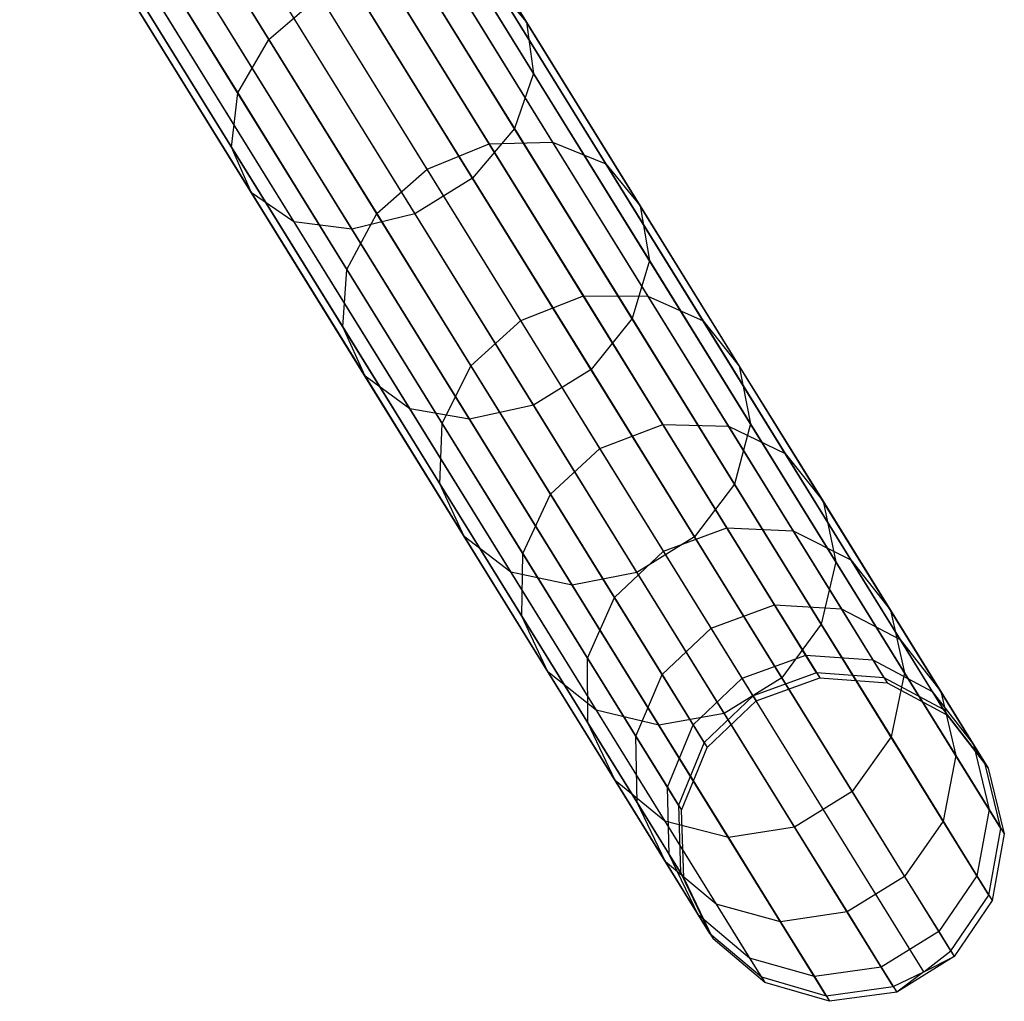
# Model space of a CAD drawing. Extents: x -189 to 189, y -189 to 189.
# Tile 331 of 591: x 94 to 100, y -161 to -155. Entities that reach past the tile are written whole.
import ezdxf

# ---------------------------------------------------------------- set-up
doc = ezdxf.new("R2010")
doc.units = 0
doc.header["$LTSCALE"] = 25.4
doc.layers.get('0').update_dxf_attribs({"linetype": 'CONTINUOUS'})

# ---------------------------------------------------------------- blocks, each defined once
blk = doc.blocks.new('CAMELEON-KENAI-C-12244_STL')
at = {"color": 0}
for p, q in [((99.0922, -159.2186, -30.8314), (95.0429, -152.6788, -140.8314)), ((99.0922, -159.2186, -30.8314), (95.0429, -152.6788, -140.8314)), ((99.5066, -159.2488, -30.8485), (95.4573, -152.709, -140.8484)), ((99.5066, -159.2488, -30.8485), (95.4573, -152.709, -140.8484)), ((98.701, -159.3594, -30.8254), (94.6517, -152.8196, -140.8254)), ((98.701, -159.3594, -30.8254), (94.6517, -152.8196, -140.8254)), ((99.8725, -159.4448, -30.8736), (95.8232, -152.905, -140.8736)), ((99.8725, -159.4448, -30.8736), (95.8232, -152.905, -140.8736)), ((98.4006, -159.6469, -30.8314), (94.3513, -153.107, -140.8314)), ((98.4006, -159.6469, -30.8314), (94.3513, -153.107, -140.8314)), ((100.1266, -159.7727, -30.9024), (96.0773, -153.2328, -140.9024)), ((100.1266, -159.7727, -30.9024), (96.0773, -153.2328, -140.9024)), ((98.2429, -160.0313, -30.8485), (94.1936, -153.4914, -140.8484)), ((98.2429, -160.0313, -30.8485), (94.1936, -153.4914, -140.8484)), ((100.225, -160.1757, -30.93), (96.1757, -153.6359, -140.93)), ((100.225, -160.1757, -30.93), (96.1757, -153.6359, -140.93)), ((98.2553, -160.4461, -30.8736), (94.206, -153.9063, -140.8736)), ((98.2553, -160.4461, -30.8736), (94.206, -153.9063, -140.8736)), ((96.5296, -153.9634, -14.3557), (97.3091, -155.2223, -15.7887)), ((96.5296, -153.9634, -14.3557), (97.3091, -155.2223, -15.7887)), ((100.1507, -160.5843, -30.9516), (96.1014, -154.0445, -140.9516)), ((100.1507, -160.5843, -30.9516), (96.1014, -154.0445, -140.9516)), ((94.9858, -154.1317, -15.1226), (95.7258, -155.3269, -16.4831)), ((94.9858, -154.1317, -15.1226), (95.7258, -155.3269, -16.4831)), ((96.5573, -154.2522, -14.0578), (97.3521, -155.5358, -15.519)), ((96.5573, -154.2522, -14.0578), (97.3521, -155.5358, -15.519)), ((98.4355, -160.8198, -30.9024), (94.3862, -154.2799, -140.9024)), ((98.4355, -160.8198, -30.9024), (94.3862, -154.2799, -140.9024)), ((99.9166, -160.9277, -30.9634), (95.8673, -154.3879, -140.9634)), ((99.9166, -160.9277, -30.9634), (95.8673, -154.3879, -140.9634)), ((94.7844, -154.4455, -14.9385), (95.5339, -155.656, -16.3164)), ((94.7844, -154.4455, -14.9385), (95.5339, -155.656, -16.3164)), ((98.7524, -161.0875, -30.93), (94.7031, -154.5477, -140.93)), ((98.7524, -161.0875, -30.93), (94.7031, -154.5477, -140.93)), ((99.7513, -161.0557, -30.9649), (95.702, -154.5159, -140.9649)), ((99.7513, -161.0557, -30.9649), (95.702, -154.5159, -140.9649)), ((99.563, -161.1466, -30.9634), (95.5138, -154.6068, -140.9634)), ((99.563, -161.1466, -30.9634), (95.5138, -154.6068, -140.9634)), ((96.4277, -154.5714, -13.8251), (97.2345, -155.8745, -15.3083)), ((96.4277, -154.5714, -13.8251), (97.2345, -155.8745, -15.3083)), ((99.1513, -161.2032, -30.9516), (95.102, -154.6633, -140.9516)), ((99.1513, -161.2032, -30.9516), (95.102, -154.6633, -140.9516)), ((94.7323, -154.7563, -14.6672), (95.4957, -155.9893, -16.0708)), ((94.7323, -154.7563, -14.6672), (95.4957, -155.9893, -16.0708)), ((96.1633, -154.866, -13.6976), (96.9767, -156.1796, -15.1929)), ((96.1633, -154.866, -13.6976), (96.9767, -156.1796, -15.1929)), ((96.4174, -154.8987, -16.4831), (97.0802, -155.9691, -17.9803)), ((96.4174, -154.8987, -16.4831), (97.0802, -155.9691, -17.9803)), ((96.7975, -154.8736, -16.3164), (97.4688, -155.9577, -17.8327)), ((96.7975, -154.8736, -16.3164), (97.4688, -155.9577, -17.8327)), ((97.1129, -154.988, -16.0708), (97.7967, -156.0924, -17.6154)), ((97.1129, -154.988, -16.0708), (97.7967, -156.0924, -17.6154)), ((97.1129, -154.988, -16.0708), (97.3091, -155.2223, -15.7887)), ((97.1129, -154.988, -16.0708), (97.3091, -155.2223, -15.7887)), ((94.8385, -155.0105, -14.3557), (95.618, -156.2694, -15.7887)), ((94.8385, -155.0105, -14.3557), (95.618, -156.2694, -15.7887)), ((95.7258, -155.3269, -16.4831), (96.0383, -155.059, -16.542)), ((95.7258, -155.3269, -16.4831), (96.0383, -155.059, -16.542)), ((95.8098, -155.0849, -13.6976), (96.6231, -156.3985, -15.1929)), ((95.8098, -155.0849, -13.6976), (96.6231, -156.3985, -15.1929)), ((96.6981, -156.1247, -18.0324), (96.0383, -155.059, -16.542)), ((96.6981, -156.1247, -18.0324), (96.0383, -155.059, -16.542)), ((95.0847, -155.164, -14.0578), (95.8795, -156.4476, -15.519)), ((95.0847, -155.164, -14.0578), (95.8795, -156.4476, -15.519)), ((95.4282, -155.1903, -13.8251), (96.235, -156.4933, -15.3083)), ((95.4282, -155.1903, -13.8251), (96.235, -156.4933, -15.3083)), ((97.3091, -155.2223, -15.7887), (98.0073, -156.3499, -17.3658)), ((97.3091, -155.2223, -15.7887), (98.0073, -156.3499, -17.3658)), ((97.3091, -155.2223, -15.7887), (97.3521, -155.5358, -15.519)), ((97.3091, -155.2223, -15.7887), (97.3521, -155.5358, -15.519)), ((95.5339, -155.656, -16.3164), (95.7258, -155.3269, -16.4831)), ((95.5339, -155.656, -16.3164), (95.7258, -155.3269, -16.4831)), ((95.7258, -155.3269, -16.4831), (96.3886, -156.3974, -17.9803)), ((95.7258, -155.3269, -16.4831), (96.3886, -156.3974, -17.9803)), ((97.3521, -155.5358, -15.519), (97.2345, -155.8745, -15.3083)), ((97.3521, -155.5358, -15.519), (97.2345, -155.8745, -15.3083)), ((97.3521, -155.5358, -15.519), (98.064, -156.6856, -17.1271)), ((97.3521, -155.5358, -15.519), (98.064, -156.6856, -17.1271)), ((95.4957, -155.9893, -16.0708), (95.5339, -155.656, -16.3164)), ((95.4957, -155.9893, -16.0708), (95.5339, -155.656, -16.3164)), ((95.5339, -155.656, -16.3164), (96.2052, -156.7402, -17.8327)), ((95.5339, -155.656, -16.3164), (96.2052, -156.7402, -17.8327)), ((97.2345, -155.8745, -15.3083), (96.9767, -156.1796, -15.1929)), ((97.2345, -155.8745, -15.3083), (96.9767, -156.1796, -15.1929)), ((97.2345, -155.8745, -15.3083), (97.9572, -157.0415, -16.9406)), ((97.2345, -155.8745, -15.3083), (97.9572, -157.0415, -16.9406)), ((95.618, -156.2694, -15.7887), (95.4957, -155.9893, -16.0708)), ((95.4957, -155.9893, -16.0708), (96.1795, -157.0937, -17.6154)), ((95.4957, -155.9893, -16.0708), (96.1795, -157.0937, -17.6154)), ((95.618, -156.2694, -15.7887), (95.4957, -155.9893, -16.0708)), ((96.6981, -156.1247, -18.0324), (97.0802, -155.9691, -17.9803)), ((96.6981, -156.1247, -18.0324), (97.0802, -155.9691, -17.9803)), ((97.0802, -155.9691, -17.9803), (97.4688, -155.9577, -17.8327)), ((97.0802, -155.9691, -17.9803), (97.4688, -155.9577, -17.8327)), ((97.0802, -155.9691, -17.9803), (97.6589, -156.9037, -19.5985)), ((97.0802, -155.9691, -17.9803), (97.6589, -156.9037, -19.5985)), ((97.4688, -155.9577, -17.8327), (98.0549, -156.9043, -19.4717)), ((97.4688, -155.9577, -17.8327), (98.0549, -156.9043, -19.4717)), ((97.4688, -155.9577, -17.8327), (97.7967, -156.0924, -17.6154)), ((97.4688, -155.9577, -17.8327), (97.7967, -156.0924, -17.6154)), ((96.3886, -156.3974, -17.9803), (96.6981, -156.1247, -18.0324)), ((96.3886, -156.3974, -17.9803), (96.6981, -156.1247, -18.0324)), ((97.2742, -157.055, -19.6433), (96.6981, -156.1247, -18.0324)), ((97.2742, -157.055, -19.6433), (96.6981, -156.1247, -18.0324)), ((97.7967, -156.0924, -17.6154), (98.3937, -157.0566, -19.2848)), ((97.7967, -156.0924, -17.6154), (98.3937, -157.0566, -19.2848)), ((97.7967, -156.0924, -17.6154), (98.0073, -156.3499, -17.3658)), ((97.7967, -156.0924, -17.6154), (98.0073, -156.3499, -17.3658)), ((96.9767, -156.1796, -15.1929), (96.6231, -156.3985, -15.1929)), ((96.9767, -156.1796, -15.1929), (96.6231, -156.3985, -15.1929)), ((96.9767, -156.1796, -15.1929), (97.7052, -157.3562, -16.8385)), ((96.9767, -156.1796, -15.1929), (97.7052, -157.3562, -16.8385)), ((95.8795, -156.4476, -15.519), (95.618, -156.2694, -15.7887)), ((95.618, -156.2694, -15.7887), (96.3162, -157.397, -17.3658)), ((95.618, -156.2694, -15.7887), (96.3162, -157.397, -17.3658)), ((95.8795, -156.4476, -15.519), (95.618, -156.2694, -15.7887)), ((98.0073, -156.3499, -17.3658), (98.6168, -157.3343, -19.0703)), ((98.0073, -156.3499, -17.3658), (98.6168, -157.3343, -19.0703)), ((98.0073, -156.3499, -17.3658), (98.064, -156.6856, -17.1271)), ((98.0073, -156.3499, -17.3658), (98.064, -156.6856, -17.1271)), ((96.2052, -156.7402, -17.8327), (96.3886, -156.3974, -17.9803)), ((96.2052, -156.7402, -17.8327), (96.3886, -156.3974, -17.9803)), ((96.6231, -156.3985, -15.1929), (96.235, -156.4933, -15.3083)), ((96.6231, -156.3985, -15.1929), (96.235, -156.4933, -15.3083)), ((96.3886, -156.3974, -17.9803), (96.9672, -157.332, -19.5985)), ((96.3886, -156.3974, -17.9803), (96.9672, -157.332, -19.5985)), ((96.6231, -156.3985, -15.1929), (97.3516, -157.5751, -16.8385)), ((96.6231, -156.3985, -15.1929), (97.3516, -157.5751, -16.8385)), ((96.235, -156.4933, -15.3083), (95.8795, -156.4476, -15.519)), ((95.8795, -156.4476, -15.519), (96.5914, -157.5974, -17.1271)), ((95.8795, -156.4476, -15.519), (96.5914, -157.5974, -17.1271)), ((96.235, -156.4933, -15.3083), (95.8795, -156.4476, -15.519)), ((96.235, -156.4933, -15.3083), (96.9577, -157.6604, -16.9406)), ((96.235, -156.4933, -15.3083), (96.9577, -157.6604, -16.9406)), ((96.1795, -157.0937, -17.6154), (96.2052, -156.7402, -17.8327)), ((96.1795, -157.0937, -17.6154), (96.2052, -156.7402, -17.8327)), ((96.2052, -156.7402, -17.8327), (96.7912, -157.6867, -19.4717)), ((96.2052, -156.7402, -17.8327), (96.7912, -157.6867, -19.4717)), ((98.064, -156.6856, -17.1271), (97.9572, -157.0415, -16.9406)), ((98.064, -156.6856, -17.1271), (97.9572, -157.0415, -16.9406)), ((98.064, -156.6856, -17.1271), (98.6855, -157.6894, -18.8651)), ((98.064, -156.6856, -17.1271), (98.6855, -157.6894, -18.8651)), ((97.2742, -157.055, -19.6433), (97.6589, -156.9037, -19.5985)), ((97.2742, -157.055, -19.6433), (97.6589, -156.9037, -19.5985)), ((97.6589, -156.9037, -19.5985), (98.1473, -157.6926, -21.3207)), ((97.6589, -156.9037, -19.5985), (98.1473, -157.6926, -21.3207)), ((97.6589, -156.9037, -19.5985), (98.0549, -156.9043, -19.4717)), ((97.6589, -156.9037, -19.5985), (98.0549, -156.9043, -19.4717)), ((98.0549, -156.9043, -19.4717), (98.5496, -157.7032, -21.2159)), ((98.0549, -156.9043, -19.4717), (98.5496, -157.7032, -21.2159)), ((98.0549, -156.9043, -19.4717), (98.3937, -157.0566, -19.2848)), ((98.0549, -156.9043, -19.4717), (98.3937, -157.0566, -19.2848)), ((97.9572, -157.0415, -16.9406), (97.7052, -157.3562, -16.8385)), ((97.9572, -157.0415, -16.9406), (97.7052, -157.3562, -16.8385)), ((97.9572, -157.0415, -16.9406), (98.5881, -158.0605, -18.7048)), ((97.9572, -157.0415, -16.9406), (98.5881, -158.0605, -18.7048)), ((96.3162, -157.397, -17.3658), (96.1795, -157.0937, -17.6154)), ((96.1795, -157.0937, -17.6154), (96.7765, -158.0579, -19.2848)), ((96.1795, -157.0937, -17.6154), (96.7765, -158.0579, -19.2848)), ((96.3162, -157.397, -17.3658), (96.1795, -157.0937, -17.6154)), ((96.9672, -157.332, -19.5985), (97.2742, -157.055, -19.6433)), ((96.9672, -157.332, -19.5985), (97.2742, -157.055, -19.6433)), ((97.7604, -157.8403, -21.3577), (97.2742, -157.055, -19.6433)), ((97.7604, -157.8403, -21.3577), (97.2742, -157.055, -19.6433)), ((98.3937, -157.0566, -19.2848), (98.8976, -157.8704, -21.0616)), ((98.3937, -157.0566, -19.2848), (98.8976, -157.8704, -21.0616)), ((98.3937, -157.0566, -19.2848), (98.6168, -157.3343, -19.0703)), ((98.3937, -157.0566, -19.2848), (98.6168, -157.3343, -19.0703)), ((96.7912, -157.6867, -19.4717), (96.9672, -157.332, -19.5985)), ((96.7912, -157.6867, -19.4717), (96.9672, -157.332, -19.5985)), ((96.9672, -157.332, -19.5985), (97.4557, -158.1208, -21.3207)), ((96.9672, -157.332, -19.5985), (97.4557, -158.1208, -21.3207)), ((98.6168, -157.3343, -19.0703), (99.1313, -158.1652, -20.8844)), ((98.6168, -157.3343, -19.0703), (99.1313, -158.1652, -20.8844)), ((98.6168, -157.3343, -19.0703), (98.6855, -157.6894, -18.8651)), ((98.6168, -157.3343, -19.0703), (98.6855, -157.6894, -18.8651)), ((96.5914, -157.5974, -17.1271), (96.3162, -157.397, -17.3658)), ((96.3162, -157.397, -17.3658), (96.9257, -158.3814, -19.0703)), ((96.3162, -157.397, -17.3658), (96.9257, -158.3814, -19.0703)), ((96.5914, -157.5974, -17.1271), (96.3162, -157.397, -17.3658)), ((97.7052, -157.3562, -16.8385), (97.3516, -157.5751, -16.8385)), ((97.7052, -157.3562, -16.8385), (97.3516, -157.5751, -16.8385)), ((97.7052, -157.3562, -16.8385), (98.3412, -158.3834, -18.6171)), ((97.7052, -157.3562, -16.8385), (98.3412, -158.3834, -18.6171)), ((97.3516, -157.5751, -16.8385), (96.9577, -157.6604, -16.9406)), ((97.3516, -157.5751, -16.8385), (96.9577, -157.6604, -16.9406)), ((97.3516, -157.5751, -16.8385), (97.9877, -158.6023, -18.6171)), ((97.3516, -157.5751, -16.8385), (97.9877, -158.6023, -18.6171)), ((96.9577, -157.6604, -16.9406), (96.5914, -157.5974, -17.1271)), ((96.5914, -157.5974, -17.1271), (97.2129, -158.6012, -18.8651)), ((96.5914, -157.5974, -17.1271), (97.2129, -158.6012, -18.8651)), ((96.9577, -157.6604, -16.9406), (96.5914, -157.5974, -17.1271)), ((96.7765, -158.0579, -19.2848), (96.7912, -157.6867, -19.4717)), ((96.7765, -158.0579, -19.2848), (96.7912, -157.6867, -19.4717)), ((96.7912, -157.6867, -19.4717), (97.2859, -158.4856, -21.2159)), ((96.7912, -157.6867, -19.4717), (97.2859, -158.4856, -21.2159)), ((96.9577, -157.6604, -16.9406), (97.5886, -158.6793, -18.7048)), ((96.9577, -157.6604, -16.9406), (97.5886, -158.6793, -18.7048)), ((97.7604, -157.8403, -21.3577), (98.1473, -157.6926, -21.3207)), ((97.7604, -157.8403, -21.3577), (98.1473, -157.6926, -21.3207)), ((98.1473, -157.6926, -21.3207), (98.5404, -158.3274, -23.1288)), ((98.1473, -157.6926, -21.3207), (98.5404, -158.3274, -23.1288)), ((98.1473, -157.6926, -21.3207), (98.5496, -157.7032, -21.2159)), ((98.1473, -157.6926, -21.3207), (98.5496, -157.7032, -21.2159)), ((98.5496, -157.7032, -21.2159), (98.9477, -158.3461, -23.0472)), ((98.5496, -157.7032, -21.2159), (98.9477, -158.3461, -23.0472)), ((98.5496, -157.7032, -21.2159), (98.8976, -157.8704, -21.0616)), ((98.5496, -157.7032, -21.2159), (98.8976, -157.8704, -21.0616)), ((98.6855, -157.6894, -18.8651), (98.5881, -158.0605, -18.7048)), ((98.6855, -157.6894, -18.8651), (98.5881, -158.0605, -18.7048)), ((98.6855, -157.6894, -18.8651), (99.2101, -158.5366, -20.7149)), ((98.6855, -157.6894, -18.8651), (99.2101, -158.5366, -20.7149)), ((97.4557, -158.1208, -21.3207), (97.7604, -157.8403, -21.3577)), ((97.4557, -158.1208, -21.3207), (97.7604, -157.8403, -21.3577)), ((98.1516, -158.4722, -23.1577), (97.7604, -157.8403, -21.3577)), ((98.1516, -158.4722, -23.1577), (97.7604, -157.8403, -21.3577)), ((98.8976, -157.8704, -21.0616), (99.3031, -158.5253, -22.927)), ((98.8976, -157.8704, -21.0616), (99.3031, -158.5253, -22.927)), ((98.8976, -157.8704, -21.0616), (99.1313, -158.1652, -20.8844)), ((98.8976, -157.8704, -21.0616), (99.1313, -158.1652, -20.8844)), ((96.9257, -158.3814, -19.0703), (96.7765, -158.0579, -19.2848)), ((96.7765, -158.0579, -19.2848), (97.2804, -158.8717, -21.0616)), ((96.7765, -158.0579, -19.2848), (97.2804, -158.8717, -21.0616)), ((96.9257, -158.3814, -19.0703), (96.7765, -158.0579, -19.2848)), ((98.5881, -158.0605, -18.7048), (98.3412, -158.3834, -18.6171)), ((98.5881, -158.0605, -18.7048), (98.3412, -158.3834, -18.6171)), ((98.5881, -158.0605, -18.7048), (99.1206, -158.9205, -20.5825)), ((98.5881, -158.0605, -18.7048), (99.1206, -158.9205, -20.5825)), ((97.2859, -158.4856, -21.2159), (97.4557, -158.1208, -21.3207)), ((97.2859, -158.4856, -21.2159), (97.4557, -158.1208, -21.3207)), ((97.4557, -158.1208, -21.3207), (97.8487, -158.7556, -23.1288)), ((97.4557, -158.1208, -21.3207), (97.8487, -158.7556, -23.1288)), ((99.1313, -158.1652, -20.8844), (99.5453, -158.8339, -22.789)), ((99.1313, -158.1652, -20.8844), (99.5453, -158.8339, -22.789)), ((99.1313, -158.1652, -20.8844), (99.2101, -158.5366, -20.7149)), ((99.1313, -158.1652, -20.8844), (99.2101, -158.5366, -20.7149)), ((98.1516, -158.4722, -23.1577), (98.5404, -158.3274, -23.1288)), ((98.1516, -158.4722, -23.1577), (98.5404, -158.3274, -23.1288)), ((98.5404, -158.3274, -23.1288), (98.8339, -158.8015, -25.0039)), ((98.5404, -158.3274, -23.1288), (98.8339, -158.8015, -25.0039)), ((98.5404, -158.3274, -23.1288), (98.9477, -158.3461, -23.0472)), ((98.5404, -158.3274, -23.1288), (98.9477, -158.3461, -23.0472)), ((98.9477, -158.3461, -23.0472), (99.245, -158.8263, -24.9463)), ((98.9477, -158.3461, -23.0472), (99.245, -158.8263, -24.9463)), ((98.9477, -158.3461, -23.0472), (99.3031, -158.5253, -22.927)), ((98.9477, -158.3461, -23.0472), (99.3031, -158.5253, -22.927)), ((97.2129, -158.6012, -18.8651), (96.9257, -158.3814, -19.0703)), ((96.9257, -158.3814, -19.0703), (97.4402, -159.2123, -20.8844)), ((96.9257, -158.3814, -19.0703), (97.4402, -159.2123, -20.8844)), ((97.2129, -158.6012, -18.8651), (96.9257, -158.3814, -19.0703)), ((98.3412, -158.3834, -18.6171), (97.9877, -158.6023, -18.6171)), ((98.3412, -158.3834, -18.6171), (97.9877, -158.6023, -18.6171)), ((98.3412, -158.3834, -18.6171), (98.878, -159.2504, -20.51)), ((98.3412, -158.3834, -18.6171), (98.878, -159.2504, -20.51)), ((97.2804, -158.8717, -21.0616), (97.2859, -158.4856, -21.2159)), ((97.2804, -158.8717, -21.0616), (97.2859, -158.4856, -21.2159)), ((97.2859, -158.4856, -21.2159), (97.684, -159.1286, -23.0472)), ((97.2859, -158.4856, -21.2159), (97.684, -159.1286, -23.0472)), ((97.8487, -158.7556, -23.1288), (98.1516, -158.4722, -23.1577)), ((97.8487, -158.7556, -23.1288), (98.1516, -158.4722, -23.1577)), ((98.4439, -158.9442, -25.0242), (98.1516, -158.4722, -23.1577)), ((98.4439, -158.9442, -25.0242), (98.1516, -158.4722, -23.1577)), ((99.2101, -158.5366, -20.7149), (99.1206, -158.9205, -20.5825)), ((99.2101, -158.5366, -20.7149), (99.1206, -158.9205, -20.5825)), ((99.2101, -158.5366, -20.7149), (99.6323, -159.2185, -22.657)), ((99.2101, -158.5366, -20.7149), (99.6323, -159.2185, -22.657)), ((99.3031, -158.5253, -22.927), (99.606, -159.0145, -24.8615)), ((99.3031, -158.5253, -22.927), (99.606, -159.0145, -24.8615)), ((99.3031, -158.5253, -22.927), (99.5453, -158.8339, -22.789)), ((99.3031, -158.5253, -22.927), (99.5453, -158.8339, -22.789)), ((97.5886, -158.6793, -18.7048), (97.2129, -158.6012, -18.8651)), ((97.2129, -158.6012, -18.8651), (97.7375, -159.4485, -20.7149)), ((97.2129, -158.6012, -18.8651), (97.7375, -159.4485, -20.7149)), ((97.5886, -158.6793, -18.7048), (97.2129, -158.6012, -18.8651)), ((97.9877, -158.6023, -18.6171), (97.5886, -158.6793, -18.7048)), ((97.9877, -158.6023, -18.6171), (97.5886, -158.6793, -18.7048)), ((97.9877, -158.6023, -18.6171), (98.5245, -159.4693, -20.51)), ((97.9877, -158.6023, -18.6171), (98.5245, -159.4693, -20.51)), ((97.5886, -158.6793, -18.7048), (98.1211, -159.5394, -20.5825)), ((97.5886, -158.6793, -18.7048), (98.1211, -159.5394, -20.5825)), ((97.684, -159.1286, -23.0472), (97.8487, -158.7556, -23.1288)), ((97.684, -159.1286, -23.0472), (97.8487, -158.7556, -23.1288)), ((97.8487, -158.7556, -23.1288), (98.1423, -159.2297, -25.0039)), ((97.8487, -158.7556, -23.1288), (98.1423, -159.2297, -25.0039)), ((98.4439, -158.9442, -25.0242), (98.8339, -158.8015, -25.0039)), ((98.4439, -158.9442, -25.0242), (98.8339, -158.8015, -25.0039)), ((98.8339, -158.8015, -25.0039), (99.0249, -159.1099, -26.9262)), ((98.8339, -158.8015, -25.0039), (99.0249, -159.1099, -26.9262)), ((98.8339, -158.8015, -25.0039), (99.245, -158.8263, -24.9463)), ((98.8339, -158.8015, -25.0039), (99.245, -158.8263, -24.9463)), ((99.245, -158.8263, -24.9463), (99.4384, -159.1387, -26.8932)), ((99.245, -158.8263, -24.9463), (99.4384, -159.1387, -26.8932)), ((99.245, -158.8263, -24.9463), (99.606, -159.0145, -24.8615)), ((99.245, -158.8263, -24.9463), (99.606, -159.0145, -24.8615)), ((99.5453, -158.8339, -22.789), (99.8545, -159.3333, -24.7641)), ((99.5453, -158.8339, -22.789), (99.8545, -159.3333, -24.7641)), ((99.5453, -158.8339, -22.789), (99.6323, -159.2185, -22.657)), ((99.5453, -158.8339, -22.789), (99.6323, -159.2185, -22.657)), ((97.4402, -159.2123, -20.8844), (97.2804, -158.8717, -21.0616)), ((97.2804, -158.8717, -21.0616), (97.6859, -159.5266, -22.927)), ((97.2804, -158.8717, -21.0616), (97.6859, -159.5266, -22.927)), ((97.4402, -159.2123, -20.8844), (97.2804, -158.8717, -21.0616)), ((99.1206, -158.9205, -20.5825), (98.878, -159.2504, -20.51)), ((99.1206, -158.9205, -20.5825), (98.878, -159.2504, -20.51)), ((99.1206, -158.9205, -20.5825), (99.5491, -159.6126, -22.5538)), ((99.1206, -158.9205, -20.5825), (99.5491, -159.6126, -22.5538)), ((98.1423, -159.2297, -25.0039), (98.4439, -158.9442, -25.0242)), ((98.1423, -159.2297, -25.0039), (98.4439, -158.9442, -25.0242)), ((98.634, -159.2512, -26.9378), (98.4439, -158.9442, -25.0242)), ((98.634, -159.2512, -26.9378), (98.4439, -158.9442, -25.0242)), ((99.606, -159.0145, -24.8615), (99.803, -159.3327, -26.8446)), ((99.606, -159.0145, -24.8615), (99.803, -159.3327, -26.8446)), ((99.606, -159.0145, -24.8615), (99.8545, -159.3333, -24.7641)), ((99.606, -159.0145, -24.8615), (99.8545, -159.3333, -24.7641)), ((97.6859, -159.5266, -22.927), (97.684, -159.1286, -23.0472)), ((97.684, -159.1286, -23.0472), (97.9813, -159.6088, -24.9463)), ((97.684, -159.1286, -23.0472), (97.9813, -159.6088, -24.9463)), ((97.6859, -159.5266, -22.927), (97.684, -159.1286, -23.0472)), ((98.634, -159.2512, -26.9378), (99.0249, -159.1099, -26.9262)), ((98.634, -159.2512, -26.9378), (99.0249, -159.1099, -26.9262)), ((99.0249, -159.1099, -26.9262), (99.1113, -159.2495, -28.8755)), ((99.0249, -159.1099, -26.9262), (99.1113, -159.2495, -28.8755)), ((99.0249, -159.1099, -26.9262), (99.4384, -159.1387, -26.8932)), ((99.0249, -159.1099, -26.9262), (99.4384, -159.1387, -26.8932)), ((99.4384, -159.1387, -26.8932), (99.5259, -159.2801, -28.8675)), ((99.4384, -159.1387, -26.8932), (99.5259, -159.2801, -28.8675)), ((99.4384, -159.1387, -26.8932), (99.803, -159.3327, -26.8446)), ((99.4384, -159.1387, -26.8932), (99.803, -159.3327, -26.8446)), ((97.7375, -159.4485, -20.7149), (97.4402, -159.2123, -20.8844)), ((97.4402, -159.2123, -20.8844), (97.8542, -159.881, -22.789)), ((97.4402, -159.2123, -20.8844), (97.8542, -159.881, -22.789)), ((97.7375, -159.4485, -20.7149), (97.4402, -159.2123, -20.8844)), ((99.0922, -159.2186, -30.8314), (98.701, -159.3594, -30.8254)), ((99.0922, -159.2186, -30.8314), (98.701, -159.3594, -30.8254)), ((99.5066, -159.2488, -30.8485), (99.0922, -159.2186, -30.8314)), ((99.0922, -159.2186, -30.8314), (99.1113, -159.2495, -28.8755)), ((99.0922, -159.2186, -30.8314), (99.1113, -159.2495, -28.8755)), ((99.5066, -159.2488, -30.8485), (99.0922, -159.2186, -30.8314)), ((99.6323, -159.2185, -22.657), (99.5491, -159.6126, -22.5538)), ((99.6323, -159.2185, -22.657), (99.5491, -159.6126, -22.5538)), ((99.6323, -159.2185, -22.657), (99.9476, -159.7277, -24.6709)), ((99.6323, -159.2185, -22.657), (99.9476, -159.7277, -24.6709)), ((97.9813, -159.6088, -24.9463), (98.1423, -159.2297, -25.0039)), ((97.9813, -159.6088, -24.9463), (98.1423, -159.2297, -25.0039)), ((98.1423, -159.2297, -25.0039), (98.3333, -159.5382, -26.9262)), ((98.1423, -159.2297, -25.0039), (98.3333, -159.5382, -26.9262)), ((98.3333, -159.5382, -26.9262), (98.634, -159.2512, -26.9378)), ((98.3333, -159.5382, -26.9262), (98.634, -159.2512, -26.9378)), ((98.878, -159.2504, -20.51), (98.5245, -159.4693, -20.51)), ((98.878, -159.2504, -20.51), (98.5245, -159.4693, -20.51)), ((98.72, -159.3901, -28.8783), (98.634, -159.2512, -26.9378)), ((98.72, -159.3901, -28.8783), (98.634, -159.2512, -26.9378)), ((98.72, -159.3901, -28.8783), (99.1113, -159.2495, -28.8755)), ((98.72, -159.3901, -28.8783), (99.1113, -159.2495, -28.8755)), ((98.878, -159.2504, -20.51), (99.31, -159.9481, -22.4974)), ((98.878, -159.2504, -20.51), (99.31, -159.9481, -22.4974)), ((99.1113, -159.2495, -28.8755), (99.5259, -159.2801, -28.8675)), ((99.1113, -159.2495, -28.8755), (99.5259, -159.2801, -28.8675)), ((99.8725, -159.4448, -30.8736), (99.5066, -159.2488, -30.8485)), ((99.5066, -159.2488, -30.8485), (99.5259, -159.2801, -28.8675)), ((99.5066, -159.2488, -30.8485), (99.5259, -159.2801, -28.8675)), ((99.8725, -159.4448, -30.8736), (99.5066, -159.2488, -30.8485)), ((99.5259, -159.2801, -28.8675), (99.8922, -159.4766, -28.8557)), ((99.5259, -159.2801, -28.8675), (99.8922, -159.4766, -28.8557)), ((99.803, -159.3327, -26.8446), (99.8922, -159.4766, -28.8557)), ((99.803, -159.3327, -26.8446), (99.8922, -159.4766, -28.8557)), ((99.803, -159.3327, -26.8446), (100.0557, -159.6582, -26.7889)), ((99.803, -159.3327, -26.8446), (100.0557, -159.6582, -26.7889)), ((99.8545, -159.3333, -24.7641), (100.0557, -159.6582, -26.7889)), ((99.8545, -159.3333, -24.7641), (100.0557, -159.6582, -26.7889)), ((99.8545, -159.3333, -24.7641), (99.9476, -159.7277, -24.6709)), ((99.8545, -159.3333, -24.7641), (99.9476, -159.7277, -24.6709)), ((98.701, -159.3594, -30.8254), (98.4006, -159.6469, -30.8314)), ((98.701, -159.3594, -30.8254), (98.4006, -159.6469, -30.8314)), ((98.4197, -159.6777, -28.8755), (98.72, -159.3901, -28.8783)), ((98.4197, -159.6777, -28.8755), (98.72, -159.3901, -28.8783)), ((98.701, -159.3594, -30.8254), (98.72, -159.3901, -28.8783)), ((98.701, -159.3594, -30.8254), (98.72, -159.3901, -28.8783)), ((98.1211, -159.5394, -20.5825), (97.7375, -159.4485, -20.7149)), ((97.7375, -159.4485, -20.7149), (98.1597, -160.1303, -22.657)), ((97.7375, -159.4485, -20.7149), (98.1597, -160.1303, -22.657)), ((98.1211, -159.5394, -20.5825), (97.7375, -159.4485, -20.7149)), ((100.1266, -159.7727, -30.9024), (99.8725, -159.4448, -30.8736)), ((99.8725, -159.4448, -30.8736), (99.8922, -159.4766, -28.8557)), ((99.8725, -159.4448, -30.8736), (99.8922, -159.4766, -28.8557)), ((100.1266, -159.7727, -30.9024), (99.8725, -159.4448, -30.8736)), ((97.8542, -159.881, -22.789), (97.6859, -159.5266, -22.927)), ((97.6859, -159.5266, -22.927), (97.9888, -160.0158, -24.8615)), ((97.6859, -159.5266, -22.927), (97.9888, -160.0158, -24.8615)), ((97.8542, -159.881, -22.789), (97.6859, -159.5266, -22.927)), ((98.5245, -159.4693, -20.51), (98.1211, -159.5394, -20.5825)), ((98.5245, -159.4693, -20.51), (98.1211, -159.5394, -20.5825)), ((98.5245, -159.4693, -20.51), (98.9565, -160.167, -22.4974)), ((98.5245, -159.4693, -20.51), (98.9565, -160.167, -22.4974)), ((99.8922, -159.4766, -28.8557), (100.1467, -159.8052, -28.8422)), ((99.8922, -159.4766, -28.8557), (100.1467, -159.8052, -28.8422)), ((98.1211, -159.5394, -20.5825), (98.5496, -160.2314, -22.5538)), ((98.1211, -159.5394, -20.5825), (98.5496, -160.2314, -22.5538)), ((98.1747, -159.9212, -26.8932), (98.3333, -159.5382, -26.9262)), ((98.1747, -159.9212, -26.8932), (98.3333, -159.5382, -26.9262)), ((98.3333, -159.5382, -26.9262), (98.4197, -159.6777, -28.8755)), ((98.3333, -159.5382, -26.9262), (98.4197, -159.6777, -28.8755)), ((97.9888, -160.0158, -24.8615), (97.9813, -159.6088, -24.9463)), ((97.9813, -159.6088, -24.9463), (98.1747, -159.9212, -26.8932)), ((97.9813, -159.6088, -24.9463), (98.1747, -159.9212, -26.8932)), ((97.9888, -160.0158, -24.8615), (97.9813, -159.6088, -24.9463)), ((98.4006, -159.6469, -30.8314), (98.2429, -160.0313, -30.8485)), ((98.4006, -159.6469, -30.8314), (98.2429, -160.0313, -30.8485)), ((98.4006, -159.6469, -30.8314), (98.4197, -159.6777, -28.8755)), ((98.4006, -159.6469, -30.8314), (98.4197, -159.6777, -28.8755)), ((99.5491, -159.6126, -22.5538), (99.31, -159.9481, -22.4974)), ((99.5491, -159.6126, -22.5538), (99.31, -159.9481, -22.4974)), ((99.5491, -159.6126, -22.5538), (99.8691, -160.1295, -24.5981)), ((99.5491, -159.6126, -22.5538), (99.8691, -160.1295, -24.5981)), ((98.2623, -160.0625, -28.8675), (98.4197, -159.6777, -28.8755)), ((98.2623, -160.0625, -28.8675), (98.4197, -159.6777, -28.8755)), ((100.0557, -159.6582, -26.7889), (100.1467, -159.8052, -28.8422)), ((100.0557, -159.6582, -26.7889), (100.1467, -159.8052, -28.8422)), ((100.0557, -159.6582, -26.7889), (100.1527, -160.059, -26.7356)), ((100.0557, -159.6582, -26.7889), (100.1527, -160.059, -26.7356)), ((99.9476, -159.7277, -24.6709), (99.8691, -160.1295, -24.5981)), ((99.9476, -159.7277, -24.6709), (99.8691, -160.1295, -24.5981)), ((99.9476, -159.7277, -24.6709), (100.1527, -160.059, -26.7356)), ((99.9476, -159.7277, -24.6709), (100.1527, -160.059, -26.7356)), ((100.225, -160.1757, -30.93), (100.1266, -159.7727, -30.9024)), ((100.1266, -159.7727, -30.9024), (100.1467, -159.8052, -28.8422)), ((100.1266, -159.7727, -30.9024), (100.1467, -159.8052, -28.8422)), ((100.225, -160.1757, -30.93), (100.1266, -159.7727, -30.9024)), ((100.1467, -159.8052, -28.8422), (100.2455, -160.2088, -28.8293)), ((100.1467, -159.8052, -28.8422), (100.2455, -160.2088, -28.8293)), ((98.1597, -160.1303, -22.657), (97.8542, -159.881, -22.789)), ((97.8542, -159.881, -22.789), (98.1634, -160.3804, -24.7641)), ((97.8542, -159.881, -22.789), (98.1634, -160.3804, -24.7641)), ((98.1597, -160.1303, -22.657), (97.8542, -159.881, -22.789)), ((98.1858, -160.334, -26.8446), (98.1747, -159.9212, -26.8932)), ((98.1747, -159.9212, -26.8932), (98.2623, -160.0625, -28.8675)), ((98.1747, -159.9212, -26.8932), (98.2623, -160.0625, -28.8675)), ((98.1858, -160.334, -26.8446), (98.1747, -159.9212, -26.8932)), ((99.31, -159.9481, -22.4974), (98.9565, -160.167, -22.4974)), ((99.31, -159.9481, -22.4974), (98.9565, -160.167, -22.4974)), ((99.31, -159.9481, -22.4974), (99.6327, -160.4692, -24.5583)), ((99.31, -159.9481, -22.4974), (99.6327, -160.4692, -24.5583)), ((98.1634, -160.3804, -24.7641), (97.9888, -160.0158, -24.8615)), ((97.9888, -160.0158, -24.8615), (98.1858, -160.334, -26.8446)), ((97.9888, -160.0158, -24.8615), (98.1858, -160.334, -26.8446)), ((98.1634, -160.3804, -24.7641), (97.9888, -160.0158, -24.8615)), ((98.2429, -160.0313, -30.8485), (98.2623, -160.0625, -28.8675)), ((98.2429, -160.0313, -30.8485), (98.2623, -160.0625, -28.8675)), ((98.2429, -160.0313, -30.8485), (98.2553, -160.4461, -30.8736)), ((98.2429, -160.0313, -30.8485), (98.2553, -160.4461, -30.8736)), ((98.275, -160.478, -28.8557), (98.2623, -160.0625, -28.8675)), ((98.275, -160.478, -28.8557), (98.2623, -160.0625, -28.8675)), ((100.1527, -160.059, -26.7356), (100.0774, -160.4658, -26.6939)), ((100.1527, -160.059, -26.7356), (100.0774, -160.4658, -26.6939)), ((100.1527, -160.059, -26.7356), (100.2455, -160.2088, -28.8293)), ((100.1527, -160.059, -26.7356), (100.2455, -160.2088, -28.8293)), ((98.5496, -160.2314, -22.5538), (98.1597, -160.1303, -22.657)), ((98.1597, -160.1303, -22.657), (98.475, -160.6395, -24.6709)), ((98.1597, -160.1303, -22.657), (98.475, -160.6395, -24.6709)), ((98.5496, -160.2314, -22.5538), (98.1597, -160.1303, -22.657)), ((99.8691, -160.1295, -24.5981), (99.6327, -160.4692, -24.5583)), ((99.8691, -160.1295, -24.5981), (99.6327, -160.4692, -24.5583)), ((99.8691, -160.1295, -24.5981), (100.0774, -160.4658, -26.6939)), ((99.8691, -160.1295, -24.5981), (100.0774, -160.4658, -26.6939)), ((98.9565, -160.167, -22.4974), (98.5496, -160.2314, -22.5538)), ((98.9565, -160.167, -22.4974), (98.5496, -160.2314, -22.5538)), ((98.9565, -160.167, -22.4974), (99.2792, -160.6881, -24.5583)), ((98.9565, -160.167, -22.4974), (99.2792, -160.6881, -24.5583)), ((100.1507, -160.5843, -30.9516), (100.225, -160.1757, -30.93)), ((100.1507, -160.5843, -30.9516), (100.225, -160.1757, -30.93)), ((100.225, -160.1757, -30.93), (100.2455, -160.2088, -28.8293)), ((100.225, -160.1757, -30.93), (100.2455, -160.2088, -28.8293)), ((98.5496, -160.2314, -22.5538), (98.8697, -160.7484, -24.5981)), ((98.5496, -160.2314, -22.5538), (98.8697, -160.7484, -24.5981)), ((100.2455, -160.2088, -28.8293), (100.1716, -160.6179, -28.8192)), ((100.2455, -160.2088, -28.8293), (100.1716, -160.6179, -28.8192)), ((98.3646, -160.7053, -26.7889), (98.1858, -160.334, -26.8446)), ((98.1858, -160.334, -26.8446), (98.275, -160.478, -28.8557)), ((98.1858, -160.334, -26.8446), (98.275, -160.478, -28.8557)), ((98.3646, -160.7053, -26.7889), (98.1858, -160.334, -26.8446)), ((98.475, -160.6395, -24.6709), (98.1634, -160.3804, -24.7641)), ((98.1634, -160.3804, -24.7641), (98.3646, -160.7053, -26.7889)), ((98.1634, -160.3804, -24.7641), (98.3646, -160.7053, -26.7889)), ((98.475, -160.6395, -24.6709), (98.1634, -160.3804, -24.7641)), ((98.2553, -160.4461, -30.8736), (98.275, -160.478, -28.8557)), ((98.2553, -160.4461, -30.8736), (98.275, -160.478, -28.8557)), ((98.2553, -160.4461, -30.8736), (98.4355, -160.8198, -30.9024)), ((98.2553, -160.4461, -30.8736), (98.4355, -160.8198, -30.9024)), ((98.4556, -160.8522, -28.8422), (98.275, -160.478, -28.8557)), ((98.4556, -160.8522, -28.8422), (98.275, -160.478, -28.8557)), ((99.6327, -160.4692, -24.5583), (99.2792, -160.6881, -24.5583)), ((99.6327, -160.4692, -24.5583), (99.2792, -160.6881, -24.5583)), ((99.6327, -160.4692, -24.5583), (99.8426, -160.8083, -26.6711)), ((99.6327, -160.4692, -24.5583), (99.8426, -160.8083, -26.6711)), ((100.0774, -160.4658, -26.6939), (99.8426, -160.8083, -26.6711)), ((100.0774, -160.4658, -26.6939), (99.8426, -160.8083, -26.6711)), ((100.0774, -160.4658, -26.6939), (100.1716, -160.6179, -28.8192)), ((100.0774, -160.4658, -26.6939), (100.1716, -160.6179, -28.8192)), ((99.9166, -160.9277, -30.9634), (100.1507, -160.5843, -30.9516)), ((99.9166, -160.9277, -30.9634), (100.1507, -160.5843, -30.9516)), ((100.1507, -160.5843, -30.9516), (100.1716, -160.6179, -28.8192)), ((100.1507, -160.5843, -30.9516), (100.1716, -160.6179, -28.8192)), ((98.8697, -160.7484, -24.5981), (98.475, -160.6395, -24.6709)), ((98.475, -160.6395, -24.6709), (98.6801, -160.9708, -26.7356)), ((98.475, -160.6395, -24.6709), (98.6801, -160.9708, -26.7356)), ((98.8697, -160.7484, -24.5981), (98.475, -160.6395, -24.6709)), ((100.1716, -160.6179, -28.8192), (99.9376, -160.9616, -28.8136)), ((100.1716, -160.6179, -28.8192), (99.9376, -160.9616, -28.8136)), ((98.6801, -160.9708, -26.7356), (98.3646, -160.7053, -26.7889)), ((98.3646, -160.7053, -26.7889), (98.4556, -160.8522, -28.8422)), ((98.3646, -160.7053, -26.7889), (98.4556, -160.8522, -28.8422)), ((98.6801, -160.9708, -26.7356), (98.3646, -160.7053, -26.7889)), ((99.2792, -160.6881, -24.5583), (98.8697, -160.7484, -24.5981)), ((99.2792, -160.6881, -24.5583), (98.8697, -160.7484, -24.5981)), ((99.2792, -160.6881, -24.5583), (99.4891, -161.0272, -26.6711)), ((99.2792, -160.6881, -24.5583), (99.4891, -161.0272, -26.6711)), ((98.8697, -160.7484, -24.5981), (99.0779, -161.0846, -26.6939)), ((98.8697, -160.7484, -24.5981), (99.0779, -161.0846, -26.6939)), ((98.4355, -160.8198, -30.9024), (98.4556, -160.8522, -28.8422)), ((98.4355, -160.8198, -30.9024), (98.4556, -160.8522, -28.8422)), ((98.4355, -160.8198, -30.9024), (98.7524, -161.0875, -30.93)), ((98.4355, -160.8198, -30.9024), (98.7524, -161.0875, -30.93)), ((98.7729, -161.1207, -28.8293), (98.4556, -160.8522, -28.8422)), ((98.7729, -161.1207, -28.8293), (98.4556, -160.8522, -28.8422)), ((99.8426, -160.8083, -26.6711), (99.4891, -161.0272, -26.6711)), ((99.8426, -160.8083, -26.6711), (99.4891, -161.0272, -26.6711)), ((99.8426, -160.8083, -26.6711), (99.9376, -160.9616, -28.8136)), ((99.8426, -160.8083, -26.6711), (99.9376, -160.9616, -28.8136)), ((99.0779, -161.0846, -26.6939), (98.6801, -160.9708, -26.7356)), ((98.6801, -160.9708, -26.7356), (98.7729, -161.1207, -28.8293)), ((98.6801, -160.9708, -26.7356), (98.7729, -161.1207, -28.8293)), ((99.0779, -161.0846, -26.6939), (98.6801, -160.9708, -26.7356)), ((99.9376, -160.9616, -28.8136), (99.584, -161.1805, -28.8136)), ((99.9376, -160.9616, -28.8136), (99.584, -161.1805, -28.8136)), ((99.7513, -161.0557, -30.9649), (99.9166, -160.9277, -30.9634)), ((99.7513, -161.0557, -30.9649), (99.9166, -160.9277, -30.9634)), ((99.7513, -161.0557, -30.9649), (99.9376, -160.9616, -28.8136)), ((99.7513, -161.0557, -30.9649), (99.9376, -160.9616, -28.8136)), ((99.9166, -160.9277, -30.9634), (99.9376, -160.9616, -28.8136)), ((99.9166, -160.9277, -30.9634), (99.9376, -160.9616, -28.8136)), ((99.4891, -161.0272, -26.6711), (99.0779, -161.0846, -26.6939)), ((99.4891, -161.0272, -26.6711), (99.0779, -161.0846, -26.6939)), ((99.4891, -161.0272, -26.6711), (99.584, -161.1805, -28.8136)), ((99.4891, -161.0272, -26.6711), (99.584, -161.1805, -28.8136)), ((98.7524, -161.0875, -30.93), (98.7729, -161.1207, -28.8293)), ((98.7524, -161.0875, -30.93), (98.7729, -161.1207, -28.8293)), ((98.7524, -161.0875, -30.93), (99.1513, -161.2032, -30.9516)), ((98.7524, -161.0875, -30.93), (99.1513, -161.2032, -30.9516)), ((99.0779, -161.0846, -26.6939), (99.1721, -161.2368, -28.8192)), ((99.0779, -161.0846, -26.6939), (99.1721, -161.2368, -28.8192)), ((99.563, -161.1466, -30.9634), (99.7513, -161.0557, -30.9649)), ((99.563, -161.1466, -30.9634), (99.7513, -161.0557, -30.9649)), ((99.7513, -161.0557, -30.9649), (99.584, -161.1805, -28.8136)), ((99.7513, -161.0557, -30.9649), (99.584, -161.1805, -28.8136)), ((99.1721, -161.2368, -28.8192), (98.7729, -161.1207, -28.8293)), ((99.1721, -161.2368, -28.8192), (98.7729, -161.1207, -28.8293)), ((99.1513, -161.2032, -30.9516), (99.563, -161.1466, -30.9634)), ((99.1513, -161.2032, -30.9516), (99.563, -161.1466, -30.9634)), ((99.563, -161.1466, -30.9634), (99.584, -161.1805, -28.8136)), ((99.563, -161.1466, -30.9634), (99.584, -161.1805, -28.8136)), ((99.1513, -161.2032, -30.9516), (99.1721, -161.2368, -28.8192)), ((99.1513, -161.2032, -30.9516), (99.1721, -161.2368, -28.8192)), ((99.584, -161.1805, -28.8136), (99.1721, -161.2368, -28.8192)), ((99.584, -161.1805, -28.8136), (99.1721, -161.2368, -28.8192))]:
    blk.add_line(p, q, dxfattribs=at)

msp = doc.modelspace()

# ---------------------------------------------------------------- block references
at = {"color": 0}
msp.add_blockref('CAMELEON-KENAI-C-12244_STL', (0, 0), dxfattribs=at)

doc.saveas('drawing.dxf')
